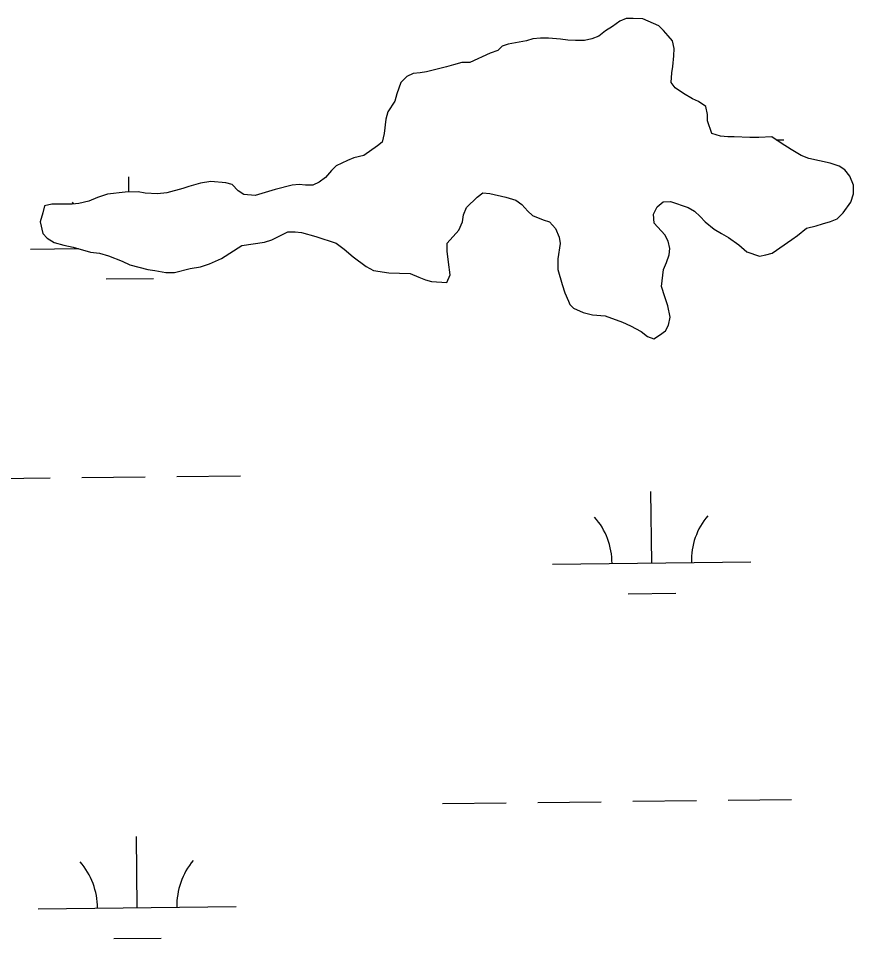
# Model space of a CAD drawing. Extents: x 3684037 to 3722149, y 433263 to 459021.
# Drawn here: x 3690978.4 to 3691399.5, y 446123.1 to 446587.2 of the extents above; entities that cross this region are included whole.
import ezdxf

# ---------------------------------------------------------------- set-up
doc = ezdxf.new("R2010")
doc.units = 0
doc.layers.add('V-TOPO-SHOR', color=7, linetype='Continuous')
doc.layers.add('V-WETL-SWMP', color=7, linetype='Continuous')

msp = doc.modelspace()

# ---------------------------------------------------------------- linework, layer by layer
at = {"layer": 'V-TOPO-SHOR'}
for p, q in [((3691281.67, 446585.8), (3691277.94, 446583.09)), ((3691284.88, 446587.15), (3691281.67, 446585.8)), ((3691288.36, 446587.18), (3691284.88, 446587.15)), ((3691293.18, 446586.94), (3691288.36, 446587.18)), ((3691301.23, 446583.51), (3691293.18, 446586.94)), ((3691274.47, 446580.93), (3691271.01, 446578.23)), ((3691277.94, 446583.09), (3691274.47, 446580.93)), ((3691303.66, 446581.12), (3691301.23, 446583.51)), ((3691306.08, 446578.45), (3691303.66, 446581.12)), ((3691234.61, 446575.86), (3691225.25, 446574.19)), ((3691237.82, 446576.95), (3691234.61, 446575.86)), ((3691241.56, 446577.24), (3691237.82, 446576.95)), ((3691245.58, 446577.27), (3691241.56, 446577.24)), ((3691251.74, 446576.77), (3691245.58, 446577.27)), ((3691255.49, 446576.26), (3691251.74, 446576.77)), ((3691259.24, 446576.01), (3691255.49, 446576.26)), ((3691263.79, 446576.04), (3691259.24, 446576.01)), ((3691267.54, 446576.87), (3691263.79, 446576.04)), ((3691271.01, 446578.23), (3691267.54, 446576.87)), ((3691308.24, 446575.79), (3691306.08, 446578.45)), ((3691309.07, 446572.05), (3691308.24, 446575.79)), ((3691220.18, 446570.95), (3691216.18, 446569.58)), ((3691222.31, 446573.1), (3691220.18, 446570.95)), ((3691225.25, 446574.19), (3691222.31, 446573.1)), ((3691308.83, 446568.3), (3691309.07, 446572.05)), ((3691216.18, 446569.58), (3691206.03, 446564.97)), ((3691308.32, 446562.94), (3691308.83, 446568.3)), ((3691194.26, 446562.75), (3691184.1, 446560.27)), ((3691197.74, 446563.84), (3691194.26, 446562.75)), ((3691202.01, 446564.94), (3691197.74, 446563.84)), ((3691206.03, 446564.97), (3691202.01, 446564.94)), ((3691307.81, 446559.72), (3691308.32, 446562.94)), ((3691174.21, 446557.8), (3691171.29, 446554.84)), ((3691177.42, 446559.43), (3691174.21, 446557.8)), ((3691180.89, 446559.72), (3691177.42, 446559.43)), ((3691184.1, 446560.27), (3691180.89, 446559.72)), ((3691307.57, 446554.9), (3691307.81, 446559.72)), ((3691171.29, 446554.84), (3691169.18, 446549.2)), ((3691309.46, 446552.24), (3691307.57, 446554.9)), ((3691313.77, 446549.32), (3691309.46, 446552.24)), ((3691169.18, 446549.2), (3691168.13, 446545.45)), ((3691318.33, 446546.67), (3691313.77, 446549.32)), ((3691168.13, 446545.45), (3691164.69, 446540.07)), ((3691321.29, 446545.35), (3691318.33, 446546.67)), ((3691325.05, 446542.7), (3691321.29, 446545.35)), ((3691325.88, 446538.68), (3691325.05, 446542.7)), ((3691164.69, 446540.07), (3691163.64, 446536.31)), ((3691325.9, 446535.47), (3691325.88, 446538.68)), ((3691163.64, 446536.31), (3691162.88, 446529.08)), ((3691328.09, 446529.06), (3691325.9, 446535.47)), ((3691162.88, 446529.08), (3691161.84, 446524.79)), ((3691332.38, 446527.75), (3691328.09, 446529.06)), ((3691161.84, 446524.79), (3691159.44, 446522.9)), ((3691336.13, 446527.5), (3691332.38, 446527.75)), ((3691339.34, 446527.52), (3691336.13, 446527.5)), ((3691347.11, 446527.04), (3691339.34, 446527.52)), ((3691351.66, 446527.07), (3691347.11, 446527.04)), ((3691358.35, 446527.38), (3691351.66, 446527.07)), ((3691362.92, 446524.19), (3691358.35, 446527.38)), ((3691368.03, 446521.01), (3691362.92, 446524.19)), ((3691159.44, 446522.9), (3691152.51, 446518.04)), ((3691373.14, 446518.1), (3691368.03, 446521.01)), ((3691144.23, 446515.57), (3691138.62, 446512.86)), ((3691147.43, 446516.93), (3691144.23, 446515.57)), ((3691152.51, 446518.04), (3691147.43, 446516.93)), ((3691376.9, 446516.52), (3691373.14, 446518.1)), ((3691387.62, 446514.18), (3691376.9, 446516.52)), ((3691136.23, 446510.44), (3691133.3, 446506.94)), ((3691138.62, 446512.86), (3691136.23, 446510.44)), ((3691392.18, 446512.6), (3691387.62, 446514.18)), ((3691395.14, 446510.74), (3691392.18, 446512.6)), ((3691397.57, 446507.55), (3691395.14, 446510.74)), ((3691075.48, 446504.96), (3691070.13, 446504.13)), ((3691082.98, 446504.21), (3691075.48, 446504.96)), ((3691133.3, 446506.94), (3691130.1, 446504.51)), ((3691399.47, 446503.01), (3691397.57, 446507.55)), ((3691061.31, 446501.39), (3691053.29, 446499.2)), ((3691064.25, 446502.48), (3691061.31, 446501.39)), ((3691070.13, 446504.13), (3691064.25, 446502.48)), ((3691086.2, 446503.42), (3691082.98, 446504.21)), ((3691089.17, 446500.23), (3691086.2, 446503.42)), ((3691107.9, 446500.88), (3691097.75, 446497.87)), ((3691116.46, 446503.08), (3691107.9, 446500.88)), ((3691119.94, 446503.37), (3691116.46, 446503.08)), ((3691123.15, 446503.12), (3691119.94, 446503.37)), ((3691126.9, 446503.15), (3691123.15, 446503.12)), ((3691130.1, 446504.51), (3691126.9, 446503.15)), ((3691399.5, 446498.72), (3691399.47, 446503.01)), ((3691018.23, 446496.83), (3691013.96, 446494.93)), ((3691023.31, 446498.47), (3691018.23, 446496.83)), ((3691032.14, 446499.6), (3691023.31, 446498.47)), ((3691038.83, 446499.64), (3691032.14, 446499.6)), ((3691042.32, 446499.13), (3691038.83, 446499.64)), ((3691048.48, 446498.63), (3691042.32, 446499.13)), ((3691053.29, 446499.2), (3691048.48, 446498.63)), ((3691092.12, 446498.37), (3691089.17, 446500.23)), ((3691097.75, 446497.87), (3691092.12, 446498.37)), ((3691204.35, 446491.86), (3691209.68, 446496.98)), ((3691209.68, 446496.98), (3691212.61, 446499.14)), ((3691212.61, 446499.14), (3691216.09, 446498.89)), ((3691216.09, 446498.89), (3691224.13, 446497.07)), ((3691224.13, 446497.07), (3691229.23, 446495.5)), ((3691398.19, 446494.43), (3691399.5, 446498.72)), ((3690991.48, 446492.65), (3690990.7, 446489.16)), ((3690995.23, 446493.47), (3690991.48, 446492.65)), ((3691005.4, 446493.54), (3690995.23, 446493.47)), ((3691008.88, 446493.83), (3691005.4, 446493.54)), ((3691013.96, 446494.93), (3691008.88, 446493.83)), ((3691202.77, 446488.1), (3691204.35, 446491.86)), ((3691229.23, 446495.5), (3691232.19, 446493.37)), ((3691232.19, 446493.37), (3691235.16, 446489.91)), ((3691298.62, 446488.44), (3691300.47, 446492.2)), ((3691300.47, 446492.2), (3691303.4, 446494.63)), ((3691303.4, 446494.63), (3691307.15, 446494.92)), ((3691307.15, 446494.92), (3691316.01, 446491.76)), ((3691316.01, 446491.76), (3691319.23, 446489.91)), ((3691394.21, 446489.05), (3691398.19, 446494.43)), ((3690990.7, 446489.16), (3690989.39, 446484.6)), ((3691202.26, 446484.62), (3691202.77, 446488.1)), ((3691235.16, 446489.91), (3691237.58, 446487.79)), ((3691237.58, 446487.79), (3691242.95, 446485.68)), ((3691298.92, 446483.89), (3691298.62, 446488.44)), ((3691319.23, 446489.91), (3691322.19, 446487.25)), ((3691322.19, 446487.25), (3691324.62, 446484.59)), ((3691391.28, 446486.09), (3691394.21, 446489.05)), ((3690989.39, 446484.6), (3690990.77, 446478.72)), ((3691200.41, 446480.32), (3691202.26, 446484.62)), ((3691242.95, 446485.68), (3691246.17, 446484.63)), ((3691246.17, 446484.63), (3691249.14, 446481.17)), ((3691304.31, 446478.04), (3691298.92, 446483.89)), ((3691324.62, 446484.59), (3691329.2, 446480.87)), ((3691375.78, 446481.43), (3691380.59, 446482.54)), ((3691380.59, 446482.54), (3691383.8, 446483.63)), ((3691383.8, 446483.63), (3691387.81, 446484.72)), ((3691387.81, 446484.72), (3691391.28, 446486.09)), ((3690990.77, 446478.72), (3690992.93, 446476.32)), ((3691106.19, 446475.44), (3691110.19, 446477.6)), ((3691110.19, 446477.6), (3691114.2, 446479.5)), ((3691114.2, 446479.5), (3691117.95, 446479.53)), ((3691117.95, 446479.53), (3691121.16, 446479.28)), ((3691121.16, 446479.28), (3691128.4, 446477.18)), ((3691128.4, 446477.18), (3691138.6, 446473.77)), ((3691194.56, 446473.86), (3691200.41, 446480.32)), ((3691249.14, 446481.17), (3691251.04, 446476.89)), ((3691305.94, 446474.83), (3691304.31, 446478.04)), ((3691329.2, 446480.87), (3691332.96, 446478.75)), ((3691332.96, 446478.75), (3691336.45, 446476.63)), ((3691368.32, 446475.76), (3691371.25, 446477.66)), ((3691371.25, 446477.66), (3691375.78, 446481.43)), ((3690992.93, 446476.32), (3690996.42, 446474.2)), ((3690996.42, 446474.2), (3691001.25, 446472.9)), ((3691001.25, 446472.9), (3691006.07, 446471.86)), ((3691080.81, 446466.17), (3691090.95, 446472.66)), ((3691090.95, 446472.66), (3691102.45, 446474.34)), ((3691102.45, 446474.34), (3691106.19, 446475.44)), ((3691138.6, 446473.77), (3691142.64, 446470.85)), ((3691194.59, 446469.84), (3691194.56, 446473.86)), ((3691251.59, 446473.68), (3691250.3, 446465.91)), ((3691251.04, 446476.89), (3691251.59, 446473.68)), ((3691306.77, 446471.09), (3691305.94, 446474.83)), ((3691336.45, 446476.63), (3691341.56, 446472.92)), ((3691341.56, 446472.92), (3691345.6, 446469.46)), ((3691358.46, 446468.74), (3691368.32, 446475.76)), ((3691006.07, 446471.86), (3691014.66, 446469.23)), ((3691014.66, 446469.23), (3691019.21, 446468.73)), ((3691019.21, 446468.73), (3691023.77, 446467.42)), ((3691142.64, 446470.85), (3691147.21, 446466.86)), ((3691195.16, 446464.22), (3691194.59, 446469.84)), ((3691305.2, 446464.12), (3691306.52, 446467.87)), ((3691306.52, 446467.87), (3691306.77, 446471.09)), ((3691345.6, 446469.46), (3691352.04, 446467.36)), ((3691352.04, 446467.36), (3691355.25, 446467.92)), ((3691355.25, 446467.92), (3691358.46, 446468.74)), ((3691023.77, 446467.42), (3691030.75, 446464.78)), ((3691030.75, 446464.78), (3691034.51, 446462.93)), ((3691070.13, 446461.82), (3691074.67, 446463.46)), ((3691074.67, 446463.46), (3691080.81, 446466.17)), ((3691147.21, 446466.86), (3691153.67, 446462.08)), ((3691196, 446457.8), (3691195.16, 446464.22)), ((3691250.3, 446465.91), (3691250.34, 446460.56)), ((3691303.62, 446460.63), (3691305.2, 446464.12)), ((3691034.51, 446462.93), (3691043.63, 446460.58)), ((3691043.63, 446460.58), (3691047.12, 446460.07)), ((3691047.12, 446460.07), (3691052.75, 446459.03)), ((3691052.75, 446459.03), (3691057.03, 446459.06)), ((3691057.03, 446459.06), (3691065.05, 446460.98)), ((3691065.05, 446460.98), (3691070.13, 446461.82)), ((3691153.67, 446462.08), (3691157.43, 446459.97)), ((3691157.43, 446459.97), (3691165.2, 446458.94)), ((3691165.2, 446458.94), (3691175.92, 446458.48)), ((3691250.34, 446460.56), (3691252.53, 446453.07)), ((3691302.6, 446452.05), (3691303.62, 446460.63)), ((3691175.92, 446458.48), (3691180.21, 446456.63)), ((3691180.21, 446456.63), (3691183.7, 446455.31)), ((3691183.7, 446455.31), (3691186.65, 446454.53)), ((3691186.65, 446454.53), (3691194.42, 446454.04)), ((3691194.42, 446454.04), (3691196, 446457.8)), ((3691252.53, 446453.07), (3691253.89, 446448.8)), ((3691304.24, 446446.71), (3691302.6, 446452.05)), ((3691253.89, 446448.8), (3691255.79, 446444.53)), ((3691305.88, 446442.17), (3691304.24, 446446.71)), ((3691255.79, 446444.53), (3691256.34, 446442.92)), ((3691256.34, 446442.92), (3691258.23, 446441.06)), ((3691258.23, 446441.06), (3691263.06, 446438.95)), ((3691306.99, 446436.55), (3691305.88, 446442.17)), ((3691263.06, 446438.95), (3691267.89, 446437.64)), ((3691267.89, 446437.64), (3691274.32, 446437.15)), ((3691274.32, 446437.15), (3691282.9, 446433.99)), ((3691306.21, 446432.53), (3691306.99, 446436.55)), ((3691282.9, 446433.99), (3691286.93, 446432.14)), ((3691286.93, 446432.14), (3691292.31, 446429.23)), ((3691304.62, 446429.57), (3691306.21, 446432.53)), ((3691292.31, 446429.23), (3691295.53, 446426.84)), ((3691295.53, 446426.84), (3691298.76, 446425.52)), ((3691298.76, 446425.52), (3691301.69, 446427.41)), ((3691301.69, 446427.41), (3691304.62, 446429.57))]:
    msp.add_line(p, q, dxfattribs=at)
at = {"layer": 'V-WETL-SWMP'}
for p, q in [((3691360.48, 446525.9), (3691364.37, 446525.94)), ((3691034.07, 446499.61), (3691033.98, 446507.36)), ((3690984.4, 446470.78), (3691008.68, 446471.06)), ((3691022.58, 446455.79), (3691046.57, 446456.07)), ((3691058.33, 446356.2), (3691090.33, 446356.57)), ((3690962.34, 446355.08), (3690994.33, 446355.45)), ((3691010.33, 446355.64), (3691042.33, 446356.01)), ((3691297.7, 446312.55), (3691297.28, 446348.55)), ((3691247.7, 446311.97), (3691347.69, 446313.13)), ((3691285.88, 446296.98), (3691309.88, 446297.26)), ((3691192.26, 446191.24), (3691224.26, 446191.62)), ((3691240.25, 446191.8), (3691272.25, 446192.17)), ((3691288.25, 446192.36), (3691320.25, 446192.73)), ((3691336.25, 446192.92), (3691368.25, 446193.29)), ((3691038.27, 446138.71), (3691037.85, 446174.7)), ((3690988.27, 446138.12), (3691088.26, 446139.29)), ((3691026.45, 446123.14), (3691050.44, 446123.42))]:
    msp.add_line(p, q, dxfattribs=at)
for points in [[(3691229.23, 446495.5), (3691232.19, 446493.37), (3691235.16, 446489.91), (3691237.58, 446487.79), (3691242.95, 446485.68), (3691246.17, 446484.63), (3691249.14, 446481.17), (3691251.04, 446476.89), (3691251.59, 446473.68), (3691250.3, 446465.91), (3691250.34, 446460.56), (3691252.53, 446453.07), (3691253.89, 446448.8), (3691255.79, 446444.53), (3691256.34, 446442.92), (3691258.23, 446441.06), (3691263.06, 446438.95), (3691267.89, 446437.64), (3691274.32, 446437.15), (3691282.91, 446433.99), (3691286.93, 446432.14), (3691292.31, 446429.23), (3691295.54, 446426.84), (3691298.76, 446425.52), (3691301.69, 446427.41), (3691304.62, 446429.57), (3691306.21, 446432.53), (3691306.99, 446436.55), (3691305.88, 446442.17), (3691304.24, 446446.71), (3691302.6, 446452.05), (3691303.62, 446460.63), (3691305.2, 446464.12), (3691306.52, 446467.87), (3691306.77, 446471.09), (3691305.94, 446474.83), (3691304.31, 446478.04), (3691298.92, 446483.89), (3691298.62, 446488.44), (3691300.47, 446492.2), (3691303.4, 446494.63), (3691307.15, 446494.92), (3691316.01, 446491.76), (3691319.23, 446489.91), (3691322.19, 446487.25), (3691324.62, 446484.59), (3691329.2, 446480.87), (3691332.96, 446478.75), (3691336.45, 446476.63), (3691341.56, 446472.92), (3691345.6, 446469.46), (3691352.04, 446467.36), (3691355.25, 446467.92), (3691358.46, 446468.74), (3691368.32, 446475.76), (3691371.25, 446477.66), (3691375.78, 446481.43), (3691380.59, 446482.54), (3691383.8, 446483.63), (3691387.81, 446484.73), (3691391.28, 446486.09), (3691394.21, 446489.05), (3691398.19, 446494.43), (3691399.5, 446498.72), (3691399.47, 446503.01), (3691397.57, 446507.55), (3691395.14, 446510.74), (3691392.18, 446512.6), (3691387.62, 446514.18), (3691376.9, 446516.52), (3691373.14, 446518.1), (3691368.03, 446521.01), (3691362.93, 446524.19), (3691358.35, 446527.38), (3691351.66, 446527.07), (3691347.11, 446527.04), (3691339.34, 446527.52), (3691336.13, 446527.5), (3691332.38, 446527.75), (3691328.09, 446529.06), (3691325.9, 446535.47), (3691325.88, 446538.68), (3691325.05, 446542.7), (3691321.29, 446545.35), (3691318.33, 446546.67), (3691313.77, 446549.32), (3691309.46, 446552.24), (3691307.57, 446554.9), (3691307.81, 446559.72), (3691308.33, 446562.94), (3691308.83, 446568.3), (3691309.07, 446572.05), (3691308.24, 446575.79), (3691306.08, 446578.45), (3691303.66, 446581.12), (3691301.23, 446583.51), (3691293.18, 446586.94), (3691288.36, 446587.18), (3691284.88, 446587.15), (3691281.67, 446585.8), (3691277.94, 446583.09)], [(3691277.94, 446583.09), (3691274.47, 446580.93), (3691271.01, 446578.23), (3691267.54, 446576.87), (3691263.79, 446576.04), (3691259.24, 446576.01), (3691255.49, 446576.26), (3691251.74, 446576.77), (3691245.58, 446577.27), (3691241.56, 446577.24), (3691237.82, 446576.95), (3691234.61, 446575.86), (3691225.25, 446574.19), (3691222.31, 446573.1), (3691220.18, 446570.95), (3691216.18, 446569.58), (3691206.03, 446564.97), (3691202.01, 446564.94), (3691197.74, 446563.84), (3691194.26, 446562.75), (3691184.1, 446560.27), (3691180.9, 446559.72), (3691177.42, 446559.43), (3691174.21, 446557.8), (3691171.29, 446554.84), (3691169.18, 446549.2), (3691168.13, 446545.45), (3691164.69, 446540.07), (3691163.64, 446536.31), (3691162.88, 446529.08), (3691161.84, 446524.79), (3691159.44, 446522.9), (3691152.51, 446518.04), (3691147.43, 446516.93), (3691144.23, 446515.57), (3691138.62, 446512.86), (3691136.23, 446510.44), (3691133.3, 446506.94), (3691130.1, 446504.51), (3691126.9, 446503.15), (3691123.15, 446503.12), (3691119.94, 446503.37), (3691116.46, 446503.08), (3691107.91, 446500.88), (3691097.75, 446497.87), (3691092.12, 446498.37), (3691089.17, 446500.23), (3691086.2, 446503.42), (3691082.98, 446504.21), (3691075.48, 446504.96), (3691070.13, 446504.13), (3691064.25, 446502.48), (3691061.31, 446501.39), (3691053.29, 446499.2), (3691048.48, 446498.63), (3691042.32, 446499.13), (3691038.83, 446499.64), (3691032.14, 446499.6), (3691023.31, 446498.47), (3691018.23, 446496.83), (3691013.96, 446494.93), (3691008.88, 446493.83), (3691005.4, 446493.54), (3690995.23, 446493.47), (3690991.48, 446492.65), (3690990.7, 446489.16), (3690989.39, 446484.6), (3690990.77, 446478.72), (3690992.93, 446476.32), (3690996.42, 446474.2), (3691001.25, 446472.9), (3691006.07, 446471.86), (3691014.66, 446469.23), (3691019.21, 446468.73), (3691023.77, 446467.42), (3691030.75, 446464.78), (3691034.51, 446462.93), (3691043.63, 446460.58), (3691047.12, 446460.07), (3691052.75, 446459.03), (3691057.03, 446459.06), (3691065.05, 446460.98), (3691070.13, 446461.82), (3691074.67, 446463.46), (3691080.81, 446466.17), (3691090.95, 446472.66), (3691102.45, 446474.34), (3691106.19, 446475.44), (3691110.2, 446477.6), (3691114.2, 446479.5), (3691117.95, 446479.53), (3691121.16, 446479.28), (3691128.4, 446477.18), (3691138.6, 446473.77), (3691142.64, 446470.85), (3691147.21, 446466.86), (3691153.67, 446462.08), (3691157.43, 446459.97), (3691165.2, 446458.94), (3691175.92, 446458.48), (3691180.21, 446456.63)], [(3691180.21, 446456.63), (3691183.7, 446455.31), (3691186.65, 446454.53), (3691194.42, 446454.04), (3691196, 446457.8), (3691195.16, 446464.22), (3691194.59, 446469.84), (3691194.56, 446473.86), (3691200.41, 446480.32), (3691202.26, 446484.62), (3691202.77, 446488.1), (3691204.35, 446491.86), (3691209.68, 446496.98), (3691212.61, 446499.14), (3691216.09, 446498.89), (3691224.13, 446497.07), (3691229.23, 446495.5)]]:
    msp.add_lwpolyline(points, dxfattribs=at)
for centre, start, end in [((3690979.15, 446471.19), 39.518, 41.4385), ((3691242.45, 446312.38), 359.8949, 41.4385), ((3691352.93, 446313.67), 139.8949, 181.4385), ((3690983.02, 446138.54), 359.8949, 41.4385), ((3691093.5, 446139.82), 139.8949, 181.4385)]:
    msp.add_arc(centre, 35.25, start, end, dxfattribs=at)

doc.saveas('drawing.dxf')
